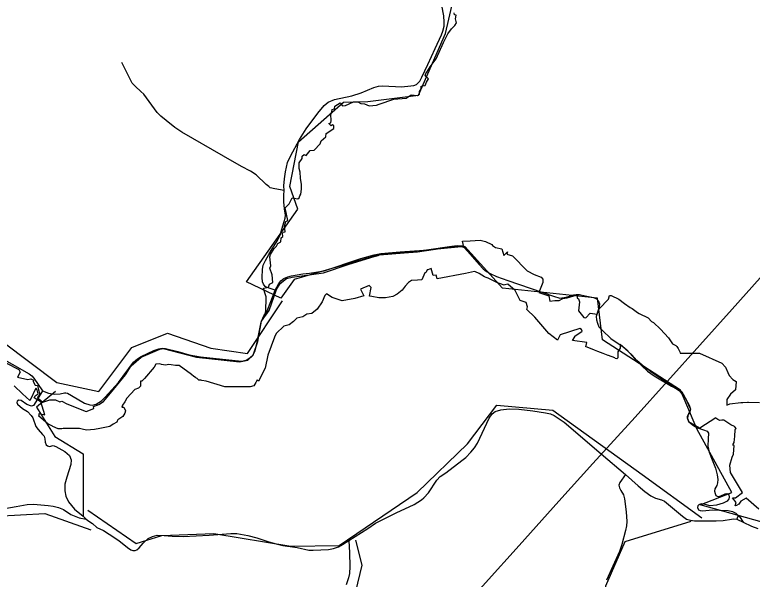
# Model space of a CAD drawing. Extents: x -789162 to -606354, y -1062736 to -945481.
# Drawn here: x -692129 to -688232, y -990141 to -987160 of the extents above; entities that cross this region are included whole.
import ezdxf

# ---------------------------------------------------------------- set-up
doc = ezdxf.new("R2010")
doc.units = 0
for name, color, linetype in [('_SIRSI VZTAHY_CYKLOTRASY MISTNI S', 7, 'Continuous'), ('_SIRSI VZTAHY_ELEKTRICKE VEDENI VN 220 kV S', 7, 'Continuous'), ('_SIRSI VZTAHY_ELEKTRICKE VEDENI VN 400 kV S', 7, 'Continuous'), ('_SIRSI VZTAHY_SILNICE III TRIDY_STAV', 7, 'Continuous'), ('_SIRSI VZTAHY_USES_RBC_S', 7, 'Continuous'), ('_SIRSI VZTAHY_USES_RBK_S', 7, 'Continuous')]:
    doc.layers.add(name, color=color, linetype=linetype)

msp = doc.modelspace()

# ---------------------------------------------------------------- linework, layer by layer
at = {"layer": '_SIRSI VZTAHY_CYKLOTRASY MISTNI S'}
for points in [[(-687908.1, -989915.8), (-688506.5, -989748.1), (-688338.9, -989683.1), (-688523.6, -989347.2), (-688611.3, -989142.6), (-689022.8, -988876.9), (-689049.4, -988656.3), (-689551.1, -988602.6), (-689750.3, -988382.6), (-690204.4, -988427.8), (-690653.1, -988558), (-690722.2, -988656.3), (-690904.7, -988570.2), (-690633.6, -988186), (-690674.6, -988066.3), (-690630.2, -987830.2), (-690390.8, -987621.4), (-690262.3, -987617.6), (-689995.6, -987583.3), (-689852, -987258.3), (-689766.5, -986885.3)], [(-692891.6, -986956.5), (-692984, -987196), (-692866.8, -987439), (-692579.6, -987786.3), (-692555.6, -987522.8), (-692441.9, -987534.8), (-692418, -987738.4), (-692489.8, -987942), (-692639.4, -988133.6), (-692687.3, -988331.3), (-692454.6, -988646.9), (-692406.7, -988842), (-692191.2, -988886.5), (-691907.4, -989102.1), (-691685.1, -989150), (-691510.7, -988917.3), (-691322.6, -988842), (-691093.5, -988920.7), (-690898.6, -988948.1), (-690714.2, -988669.6)], [(-691914.2, -989150), (-692013.4, -989232.1), (-691917.7, -989386.1), (-691767.2, -989478.5), (-691767.2, -989810.4)], [(-691743.2, -989776.2), (-691486.8, -989952.8), (-691352.3, -989909.8), (-691076.3, -989899.1), (-690669.9, -989965.6), (-690415, -989963), (-690002.6, -989682.5), (-689735.9, -989425.9), (-689580.6, -989221), (-689285.9, -989247.6), (-688812.5, -989586.7), (-688497.9, -989816)], [(-695013.4, -990571.1), (-694842.4, -990434.3), (-694618.9, -990459.2), (-694418.3, -990468.5), (-694165.3, -990533.5), (-693898.5, -990892.8), (-693850.7, -991019.4), (-693498.4, -991313.7), (-693303.5, -991135.8), (-693135.9, -990862), (-692982, -990389.8), (-692817.9, -990150.2), (-692821.3, -990020.2), (-692575.1, -989982.6), (-692424.6, -989866.2), (-692229.7, -989808), (-691969.8, -989794.4), (-691727, -989879.9)], [(-688556.1, -989836.5), (-688904.9, -989942.6), (-689006.9, -990177.5), (-688990.4, -990418.2), (-688877.5, -990794.6), (-688784.4, -990982.2), (-688712.6, -991485.2), (-688781.8, -992007.3), (-688812.6, -992131.8), (-688714.4, -992378.9), (-688830.5, -992822.1), (-689079.5, -993178.6), (-688841.2, -993325.5), (-688500.5, -993378.6), (-688063.6, -993516.3), (-687698.6, -993702), (-687435.2, -993863.7)], [(-690328.7, -989935.1), (-690294.5, -990065.6), (-690328.7, -990205.9), (-690445, -990366.7), (-690369.7, -990671.3), (-690513.4, -991081.9), (-690421, -991170.9), (-690224.4, -991898), (-689920, -992353.2), (-689776.4, -992763.8), (-689824.3, -992912.7), (-689755.9, -993029), (-689444.7, -993251.4)]]:
    msp.add_lwpolyline(points, dxfattribs=at)
at = {"layer": '_SIRSI VZTAHY_ELEKTRICKE VEDENI VN 220 kV S'}
msp.add_lwpolyline([(-692378.1, -991470.8), (-692058, -991376.6), (-691673.2, -991263.2), (-691295.9, -991152.2), (-690934.4, -991045.8), (-690570, -990938.6), (-690261.7, -990848), (-690060, -990623.9), (-689860.5, -990402.5), (-689642, -990159.9), (-689463.5, -989961.8), (-689253.7, -989728.9), (-689074, -989529.5), (-688851, -989285.2), (-688337.6, -988715.1), (-688072.3, -988417.2), (-687840.3, -988159.7), (-687642.6, -987940.2), (-687479.4, -987759), (-687300.5, -987560.5), (-687032.7, -987263.2), (-686751.1, -986950.6)], dxfattribs=at)
at = {"layer": '_SIRSI VZTAHY_ELEKTRICKE VEDENI VN 400 kV S'}
msp.add_lwpolyline([(-692378.1, -991470.8), (-692058, -991376.6), (-691673.2, -991263.2), (-691295.9, -991152.2), (-690934.4, -991045.8), (-690570, -990938.6), (-690261.7, -990848), (-690060, -990623.9), (-689860.5, -990402.5), (-689642, -990159.9), (-689463.5, -989961.8), (-689253.7, -989728.9), (-689074, -989529.5), (-688851, -989285.2), (-688337.6, -988715.1), (-688072.3, -988417.2), (-687840.3, -988159.7), (-687642.6, -987940.2), (-687479.4, -987759), (-687300.5, -987560.5), (-687032.7, -987263.2), (-686751.1, -986950.6)], dxfattribs=at)
at = {"layer": '_SIRSI VZTAHY_SILNICE III TRIDY_STAV'}
for points in [[(-690704.6, -988088), (-690706.7, -988062.5), (-690703.7, -988026.4), (-690698.3, -987988.8), (-690687.2, -987939.4), (-690671.5, -987905.6), (-690624.4, -987818.5), (-690588.6, -987761.2), (-690527.8, -987679.6), (-690493.4, -987639.2), (-690472.4, -987621), (-690438.4, -987607.9), (-690347.4, -987587.1), (-690298.8, -987571.6), (-690230.8, -987544.4), (-690206, -987536.7), (-690187, -987534.8), (-690117.6, -987538.9), (-690086.7, -987540.2), (-690051.4, -987537), (-690019.4, -987532.3), (-690006.7, -987527.5), (-689998.7, -987521.5), (-689987.9, -987509.4), (-689977.1, -987489.7), (-689945.8, -987421.8), (-689907.2, -987338.4), (-689874.3, -987266.2), (-689866.3, -987245.6), (-689859.1, -987220.1), (-689859.7, -987198.9), (-689861.6, -987165.8), (-689871.6, -987110)], [(-690704.6, -988088), (-690754.4, -988079.6), (-690778.5, -988072.8), (-690786.8, -988066.9), (-690800.5, -988055.8), (-690853.2, -988004.1), (-690882.6, -987985.7), (-690930.5, -987961.7), (-691025.5, -987906.6), (-691246.6, -987780.4), (-691282.7, -987755.2), (-691329.7, -987718.8), (-691357, -987695.8), (-691375.6, -987676.3), (-691419.5, -987617.4), (-691447.5, -987579.6), (-691462.4, -987565), (-691491.2, -987538.2), (-691507.8, -987521.5), (-691538.9, -987461.1), (-691562.6, -987412.2)], [(-690752.9, -988614.6), (-690774.8, -988607.8), (-690795.5, -988600.4), (-690806, -988594.8), (-690814.2, -988582.7), (-690819.5, -988570.7), (-690820.9, -988546.5), (-690819, -988504.3), (-690815.9, -988481.8), (-690804.7, -988456.7), (-690785.5, -988426.2), (-690768.2, -988396.4), (-690742.2, -988355.7), (-690724.9, -988318.2), (-690717.1, -988291.3), (-690704.7, -988252.2), (-690700.6, -988233.5), (-690698.2, -988217.5), (-690703.9, -988184.7), (-690706.1, -988147.9), (-690706.2, -988112.4), (-690704.6, -988088)], [(-690752.9, -988614.6), (-690734.2, -988578.4), (-690722.5, -988564.8), (-690706.4, -988552.9), (-690686.6, -988543.3), (-690666.6, -988537.7), (-690607.1, -988528.1), (-690571.4, -988523.4), (-690493.3, -988511.6), (-690299.9, -988447.2), (-690230.1, -988426.6), (-690194.4, -988420), (-690092.3, -988411.5), (-689965, -988402.4), (-689818.9, -988381.3), (-689791.2, -988378.8), (-689770.8, -988381.7), (-689753.5, -988389.4), (-689735.9, -988408), (-689674.2, -988477.6), (-689653.8, -988500.5), (-689635.1, -988514.8), (-689613.2, -988527.9), (-689583.8, -988542), (-689522.8, -988562.4), (-689282.2, -988646.2), (-689247.9, -988655.5), (-689215.7, -988651.7), (-689174.8, -988639.1), (-689161.4, -988637.6), (-689144.2, -988637.7), (-689114.7, -988643.4), (-689070.9, -988652.6), (-689054.7, -988660.5), (-689046.1, -988669.1), (-689039.5, -988685.5), (-689040.8, -988701.6), (-689048.1, -988724.7), (-689056.1, -988752.9), (-689054.1, -988770.5), (-689049.9, -988789.1), (-689042.2, -988807.4), (-689023.4, -988827.6), (-688979.6, -988868.7), (-688913.6, -988913.4), (-688895.1, -988929.2), (-688864.7, -988963), (-688846.6, -988983.1), (-688784.3, -989042.4), (-688750.1, -989067), (-688657.5, -989120.9), (-688631.8, -989135.6), (-688617.5, -989143.7), (-688584.1, -989186.9), (-688565.7, -989221.5), (-688558.1, -989241.7), (-688560.8, -989255.9), (-688572.7, -989276.3), (-688573.9, -989292.4), (-688566.6, -989309.7), (-688542.1, -989329.3), (-688521.3, -989341.2), (-688504.7, -989346.4), (-688489.9, -989351), (-688470.5, -989358.7), (-688462.9, -989369.5), (-688464.4, -989399.4), (-688467.1, -989438.1), (-688458.4, -989470), (-688442.5, -989510.8), (-688426.2, -989553.4), (-688416.2, -989589), (-688413.6, -989613.8), (-688414.9, -989632.3), (-688419, -989646.3), (-688429.4, -989662.7), (-688431.1, -989676.2), (-688427.9, -989688.3), (-688423.2, -989698.1), (-688416.5, -989701.9), (-688411.1, -989703.2), (-688398.3, -989701.1), (-688375.4, -989689.1), (-688365.2, -989688.1), (-688355.3, -989693.4), (-688352.8, -989708.4), (-688354.4, -989716.3), (-688364.1, -989728.4), (-688385.2, -989738.5), (-688420.6, -989749.9), (-688453.6, -989753), (-688486.7, -989744.1), (-688501.7, -989742.6), (-688514.6, -989748), (-688518.7, -989752.7), (-688520.6, -989762.2), (-688515.5, -989773.4), (-688506.4, -989778.1), (-688495.6, -989778.7), (-688439.7, -989774.4), (-688404.8, -989775.3), (-688358.4, -989778.4), (-688335.5, -989782.9), (-688319, -989791.8), (-688306.7, -989803.6)], [(-691981.6, -989146.1), (-691950.4, -989157.3), (-691919.5, -989163.4), (-691888.7, -989161.6), (-691866.6, -989157), (-691858.9, -989156.2), (-691850.4, -989158.4), (-691829.7, -989170.2), (-691760.3, -989211), (-691733, -989220.3), (-691717.3, -989221.3), (-691699.2, -989215.9), (-691670.9, -989199.2), (-691650.7, -989179.3), (-691580.8, -989101.2), (-691501.3, -988994.4), (-691480.2, -988976.8), (-691461.1, -988965.2), (-691393.8, -988933.3), (-691366.8, -988924.4), (-691349.4, -988920.9), (-691331.6, -988921.6), (-691266.4, -988938.3), (-691206.5, -988954.9), (-691147.7, -988967), (-690931.1, -988989), (-690906.1, -988983.2), (-690885.7, -988970.5), (-690871.2, -988956.5), (-690858.4, -988934.4), (-690848, -988889.1), (-690826.2, -988783.9), (-690813.1, -988749.6), (-690795.1, -988723.5), (-690775.2, -988673.2), (-690752.9, -988614.6)], [(-692475.6, -988863.1), (-692443.2, -988865.1), (-692413.3, -988874), (-692379.1, -988886.9), (-692349.3, -988900.6), (-692288.2, -988926.3), (-692234.8, -988954.5), (-692053.2, -989055.9), (-692039, -989066), (-692027.6, -989078.5), (-691981.6, -989146.1)], [(-691981.6, -989146.1), (-692006.7, -989186.8), (-692018.2, -989203.8), (-692029.8, -989222.4), (-692041.2, -989225.8), (-692065.5, -989217), (-692095.6, -989197.4), (-692107.8, -989194.3), (-692115.9, -989199.4), (-692118.7, -989206.8), (-692115.3, -989215.7), (-692087.9, -989238.3), (-692061.8, -989255.5), (-692042.5, -989275.2), (-692032.9, -989288.8), (-692017.7, -989334.2), (-692006, -989350.7), (-691982.1, -989375.8), (-691972.9, -989384.4), (-691969.4, -989399.9), (-691967.5, -989416.1), (-691962.5, -989430.1), (-691955.8, -989436.5), (-691946, -989439.9), (-691925.6, -989434.6), (-691911.3, -989439.6), (-691864.7, -989465.9), (-691840.3, -989487.4), (-691830.5, -989510.9), (-691833, -989534.4), (-691854.3, -989601.2), (-691864.5, -989638.8), (-691864, -989674.3), (-691858.4, -989702.3), (-691844.4, -989731.6), (-691813.6, -989770.4), (-691768, -989807.4), (-691752.4, -989824.1)], [(-690363.1, -989936.5), (-690263.4, -989872.2), (-690222, -989844.9), (-690113, -989790.7), (-690018.6, -989745.4), (-689979.9, -989721.8), (-689967.6, -989711.3), (-689942.3, -989683.6), (-689897.7, -989617), (-689881.4, -989597.3), (-689850.6, -989578.1), (-689766.2, -989513.9), (-689745, -989497.1), (-689718.6, -989470.4), (-689698.9, -989445.9), (-689683.8, -989422.4), (-689621.5, -989290.7), (-689605.4, -989267.5), (-689589.8, -989254.7), (-689560.8, -989246.2), (-689516.8, -989241.1), (-689464.2, -989241.9), (-689390.7, -989250.6), (-689323.5, -989261.2), (-689297, -989267.5), (-689278.9, -989276.4), (-689225.4, -989310.9), (-689029.1, -989477.6), (-688900.5, -989586.8)], [(-688900.5, -989586.8), (-688930.6, -989630.4), (-688936.4, -989643.8), (-688933.9, -989657.9), (-688925.9, -989672.3), (-688911.3, -989694.2), (-688906.2, -989716.4), (-688898.2, -989785.4), (-688894.8, -989835.5), (-688896.7, -989858), (-688901.1, -989884.1), (-688920.2, -989957.1), (-688933.8, -989994.9), (-688968.7, -990071.1), (-689001, -990145.9)], [(-688900.5, -989586.8), (-688834.4, -989646.9), (-688798.5, -989677), (-688768, -989700.8), (-688743.5, -989712.3), (-688710.6, -989721.5), (-688694.7, -989729.1), (-688653.7, -989763.7), (-688600.2, -989808.4), (-688579.8, -989822.8), (-688558.2, -989828.8), (-688537.5, -989831.7), (-688459.2, -989831.9), (-688422.6, -989832), (-688385.6, -989831.2), (-688340.8, -989823.4), (-688328.1, -989822.2), (-688313.5, -989823.9)], [(-692180.6, -989767.6), (-692121.3, -989756.2), (-692064.2, -989745.8), (-692030.3, -989744.9), (-691953.2, -989752), (-691925.6, -989754.4), (-691897.5, -989761.2), (-691871.6, -989772.4), (-691832, -989799.3), (-691789.3, -989816.6), (-691752.4, -989824.1)], [(-688306.7, -989803.6), (-688313.5, -989823.9)], [(-688306.7, -989803.6), (-688298.7, -989809.8), (-688279.3, -989838.8)], [(-691752.4, -989824.1), (-691736.7, -989833.3), (-691718.9, -989847.2), (-691694.4, -989866.9), (-691660.5, -989883.1), (-691629.9, -989902), (-691579.7, -989937), (-691533.1, -989973), (-691514.7, -989986), (-691504.3, -989988.8), (-691493.5, -989989.8), (-691483, -989986), (-691471.2, -989975.5), (-691451.2, -989950.1), (-691423.3, -989925.9), (-691401.4, -989914.7), (-691376.1, -989908.1), (-691340.1, -989909.1), (-691296.6, -989913.3), (-691239.8, -989915.7), (-691101.8, -989907.6), (-690987.6, -989900), (-690955.8, -989899), (-690896.9, -989909.7), (-690849.6, -989922.2), (-690785.4, -989942.8), (-690747, -989954.2), (-690712.4, -989962.2), (-690636.8, -989973.6), (-690575.7, -989986.4), (-690552.7, -989987.2), (-690470.5, -989983.4), (-690444.3, -989978.8), (-690418.7, -989969.2), (-690397.4, -989956.8), (-690363.1, -989936.5)], [(-688313.5, -989823.9), (-688279.3, -989838.8)], [(-688279.3, -989838.8), (-688235.4, -989860.2), (-688201.9, -989873.6)], [(-690363.1, -989936.5), (-690360, -990000.6), (-690358.4, -990074.1), (-690359.7, -990110.7), (-690364.4, -990133.9), (-690378.1, -990170.9)]]:
    msp.add_lwpolyline(points, dxfattribs=at)
at = {"layer": '_SIRSI VZTAHY_USES_RBC_S'}
for points in [[(-692239.3, -988966.2), (-692108.1, -989033.6), (-692100.9, -989047.1), (-692114.4, -989074.2), (-692059.2, -989086.7), (-692043.6, -989081.5), (-692030.1, -989089.8), (-692031.1, -989097.1), (-692020.7, -989115.9), (-692009.2, -989117.9), (-692003, -989140.8), (-691998.5, -989157.3), (-691996.8, -989163.8), (-692008.2, -989181.4), (-692000.9, -989187.7), (-691980.1, -989206.4), (-691943.7, -989192.9), (-691914.5, -989192.9), (-691891.6, -989204.4), (-691880.1, -989200.2), (-691854.1, -989214.8), (-691752.1, -989255.4), (-691711.5, -989239.8), (-691713.4, -989228.2), (-691685.2, -989217.9), (-691659.3, -989201.2), (-691622.9, -989158.6), (-691542.9, -989061.9), (-691513.4, -989014.2), (-691461.5, -988967.6), (-691362.9, -988926), (-691344.2, -988922.9), (-691168.6, -988968.6), (-690941.8, -988992.4), (-690897.2, -988983.1), (-690869.9, -988957.3), (-690845.1, -988884.9), (-690824.4, -988778.4), (-690803.4, -988748.6), (-690801.9, -988746.4), (-690783.7, -988720.6), (-690745.5, -988610.1), (-690726.9, -988579.1), (-690692.9, -988552.2), (-690662.5, -988546.1), (-690497.6, -988522.4), (-690367.7, -988478.1), (-690229.6, -988436.9), (-690209.2, -988430.4), (-690201.7, -988428), (-690070.8, -988417.3), (-690000, -988410.9), (-689787.8, -988379.2), (-689758.3, -988378.1), (-689762.9, -988354.4), (-689723, -988353.7), (-689668.6, -988349.3), (-689640.9, -988357.6), (-689607.9, -988372.6), (-689603.5, -988378.9), (-689588.9, -988387.9), (-689555, -988395.6), (-689545.2, -988430.6), (-689525.5, -988410.9), (-689528.8, -988424), (-689499.2, -988432.8), (-689421.7, -988512.6), (-689384.5, -988531.1), (-689346.2, -988545.3), (-689339, -988556.2), (-689337.9, -988573.8), (-689359.8, -988626.3), (-689306.1, -988643.8), (-689301.8, -988672.2), (-689274.4, -988669), (-689251.4, -988669), (-689231.7, -988658.1), (-689209.8, -988654.8), (-689157.2, -988639.4), (-689157.2, -988655.9), (-689149.6, -988660.2), (-689144.1, -988675.6), (-689149.6, -988722.6), (-689122.2, -988758.8), (-689110.2, -988760.9), (-689088.3, -988734.7), (-689051.1, -988741.2), (-689040.2, -988712.1), (-688991.2, -988661.1), (-688985.1, -988642.1), (-688977.1, -988642.6), (-688936.9, -988661.1), (-688907.5, -988684.4), (-688877.1, -988706.1), (-688865.4, -988710.1), (-688838.6, -988731.4), (-688828.9, -988736.9), (-688782.1, -988759.6), (-688763.8, -988779.8), (-688753.1, -988784.9), (-688717.1, -988819.4), (-688674.2, -988865.4), (-688652.2, -988896.9), (-688635.1, -988905.8), (-688630.1, -988911.4), (-688623.1, -988922.2), (-688619.8, -988928.6), (-688614.3, -988939.2), (-688613.3, -988947.4), (-688510.1, -988946.2), (-688391.4, -989000.1), (-688372.8, -989019.9), (-688360.7, -989049.5), (-688353.5, -989064.8), (-688333.7, -989085.7), (-688317.2, -989095.6), (-688320.5, -989139.6), (-688345.8, -989163.8), (-688366.7, -989191.3), (-688366.7, -989221), (-688349.6, -989214), (-688291.8, -989207), (-688281.9, -989206.9), (-688256.7, -989205.2), (-688253.4, -989205.1), (-688251.8, -989205), (-688193.9, -989208)], [(-688196.2, -989769.9), (-688263.4, -989713.4), (-688292.3, -989728.6), (-688302.9, -989744.8), (-688314.2, -989750.5), (-688321.3, -989752.6), (-688317.1, -989736.3), (-688335.5, -989710.1), (-688319.2, -989711.6), (-688282.4, -989683.2), (-688346.8, -989577.8), (-688349.6, -989538.4), (-688338.2, -989496.5), (-688331.1, -989480.2), (-688326.2, -989434.8), (-688334.7, -989433.4), (-688333.2, -989427.8), (-688326.9, -989419.2), (-688325.2, -989400.4), (-688323.9, -989386.9), (-688322.5, -989349.2), (-688316.1, -989344.2), (-688323.1, -989336.4), (-688324, -989335.4), (-688325.5, -989333.6), (-688344.8, -989325.9), (-688381.9, -989300.3), (-688392.9, -989299.9), (-688403.4, -989301.6), (-688413.9, -989296.8), (-688419.1, -989292.7), (-688424.4, -989288.6), (-688508.6, -989342.8), (-688566, -989309.7), (-688572.9, -989290.2), (-688573.4, -989279.8), (-688570.5, -989272), (-688567.1, -989266.1), (-688560.2, -989255.8), (-688557.2, -989240.2), (-688575.6, -989202.1), (-688580.7, -989191.6), (-688595.4, -989164.7), (-688600.7, -989155), (-688612.3, -989142.2), (-688700.2, -989088.8), (-688756.8, -989051.8), (-688801.1, -989020.2), (-688841.6, -988986.1), (-688867.4, -988956.4), (-688902.4, -988923.2), (-688929.7, -988901.8), (-688929.1, -988920.5), (-688941.7, -988940.3), (-688942.6, -988971.8), (-688945.6, -988975.1), (-688947, -988977.1), (-688956.7, -988974.2), (-688958.1, -988970.8), (-688991.8, -988958.4), (-688992.1, -988958.3), (-689019.6, -988948.1), (-689047.1, -988937.6), (-689065.9, -988930.4), (-689104.4, -988915.6), (-689110.8, -988913.2), (-689105.9, -988891.2), (-689181.9, -988880.1), (-689169.9, -988861.1), (-689169.2, -988856.6), (-689130.2, -988830.4), (-689134.1, -988822.1), (-689143.4, -988816.9), (-689246.7, -988849.4), (-689260.4, -988878.3), (-689306.6, -988842.4), (-689316.3, -988829.8), (-689380.1, -988756.8), (-689422.4, -988715.6), (-689419.6, -988701.8), (-689427.1, -988679.5), (-689457.9, -988668.4), (-689485.1, -988615.8), (-689522.8, -988583.1), (-689538.4, -988586.4), (-689543.4, -988587.5), (-689581.1, -988573.5), (-689616.1, -988555.2), (-689627.2, -988551.4), (-689637.4, -988547.9), (-689647.3, -988544.4), (-689674.2, -988525.9), (-689694.2, -988517.8), (-689698.9, -988514.9), (-689714.4, -988518.5), (-689746.8, -988526.1), (-689896.2, -988554.6), (-689901.8, -988534.8), (-689917.2, -988536.6), (-689927.8, -988500), (-689945.1, -988506), (-689949.2, -988507.4), (-689952.5, -988515.4), (-689954.1, -988519.2), (-689961.6, -988522.9), (-689978.4, -988560.2), (-690000, -988561.4), (-690031.9, -988563.6), (-690047.8, -988573.2), (-690065.8, -988592.2), (-690081.2, -988614.4), (-690107.8, -988635.5), (-690131.6, -988647.9), (-690170, -988654.2), (-690204.1, -988654.8), (-690241.5, -988647.7), (-690254.8, -988646.2), (-690246.1, -988600.3), (-690256.1, -988589.2), (-690302.1, -988608.2), (-690284, -988644.4), (-690330.9, -988657.8), (-690398.8, -988669.7), (-690452.3, -988652.6), (-690480.8, -988633.1), (-690490, -988642.8), (-690503.6, -988675.4), (-690530.2, -988714.6), (-690558.5, -988737.9), (-690585.7, -988740.4), (-690607.4, -988755.1), (-690637.9, -988761.6), (-690655.4, -988779.6), (-690678.2, -988796.5), (-690707.3, -988805), (-690747.3, -988843.4), (-690755.6, -988862.8), (-690791.1, -988957.7), (-690805.7, -989025.7), (-690841.2, -989093.8), (-690847.9, -989087.9), (-690855, -989101.6), (-690865.4, -989118.5), (-690885.2, -989125.2), (-690973.2, -989125.2), (-691019.2, -989124.4), (-691118.1, -989094.8), (-691140.1, -989090.3), (-691145.2, -989090.2), (-691150.7, -989090), (-691156.6, -989089.8), (-691165.2, -989080.2), (-691171.3, -989076.9), (-691174.1, -989074.9), (-691182.3, -989069.2), (-691195.5, -989059.2), (-691259.9, -989011.4), (-691279.1, -989011.2), (-691302.8, -989008.4), (-691315.4, -989006.2), (-691332, -989009.5), (-691352.9, -989006.2), (-691362, -989003.8), (-691383.2, -989004.8), (-691391.5, -989020.8), (-691443.8, -989080.3), (-691456.7, -989093.8), (-691463.8, -989094.3), (-691465.3, -989121.2), (-691475.1, -989132), (-691493.7, -989139.2), (-691537.1, -989184.2), (-691546.8, -989203.3), (-691560.1, -989221.4), (-691562.7, -989232.2), (-691553.4, -989232.2), (-691543.6, -989250.8), (-691547.2, -989263.7), (-691557.6, -989280.7), (-691584.2, -989298.1), (-691584.4, -989298.2), (-691587.5, -989305.7), (-691589.4, -989310.4), (-691609.4, -989321), (-691626.6, -989334.3), (-691679.4, -989344.5), (-691707, -989349.8), (-691749.1, -989352.9), (-691772.2, -989348.1), (-691786, -989345.1), (-691791.4, -989344), (-691795.6, -989344.1), (-691844.1, -989345), (-691872.9, -989345.5), (-691880.2, -989345.7), (-691900.4, -989346.9), (-691927.2, -989333.7), (-691928.9, -989332.9), (-691954.6, -989320.1), (-692000.9, -989279.4), (-692000.7, -989273.9), (-692000.2, -989265), (-691969.7, -989272.2), (-691991.8, -989204), (-692006.4, -989194.8), (-692026.1, -989182.4), (-692021, -989172.2), (-692006.1, -989161.4), (-692009.8, -989140.4), (-692016, -989132.8), (-692016.9, -989131.6), (-692047.3, -989194.3), (-692048.8, -989197.3), (-692088.2, -989162.4), (-692131.8, -989119.3)]]:
    msp.add_lwpolyline(points, dxfattribs=at)
at = {"layer": '_SIRSI VZTAHY_USES_RBK_S'}
msp.add_lwpolyline([(-690803.4, -988748.6), (-690800.6, -988668.2), (-690799.9, -988649.3), (-690806.7, -988628.9), (-690815.2, -988604.1), (-690788.8, -988598.9), (-690781.9, -988581.8), (-690764.8, -988574.1), (-690768.1, -988532.6), (-690781.3, -988497.3), (-690776.4, -988485.1), (-690780.9, -988438.1), (-690776.6, -988425.8), (-690757.6, -988394.1), (-690746, -988381.6), (-690739.5, -988368.3), (-690722.4, -988358.1), (-690721.8, -988338.4), (-690713.1, -988330.4), (-690714.8, -988314.3), (-690710.2, -988306.9), (-690699.1, -988305.8), (-690703.3, -988275.3), (-690696.3, -988251.6), (-690686.6, -988246.8), (-690699.3, -988179.2), (-690678.9, -988157.8), (-690662.9, -988127.1), (-690632.6, -988131.1), (-690626.3, -988126.4), (-690621.6, -988116.1), (-690617.4, -988106.9), (-690613.9, -988081.2), (-690613.9, -988055.5), (-690619.2, -988022.8), (-690621.5, -987991.3), (-690625.8, -987970.9), (-690626.3, -987954.4), (-690626.3, -987940.9), (-690609.9, -987918.5), (-690609.9, -987906.8), (-690600.4, -987896.9), (-690589.1, -987902.5), (-690568.4, -987876.6), (-690545.9, -987874.8), (-690514.4, -987842), (-690510, -987825.2), (-690484.9, -987804.5), (-690482.7, -987786.3), (-690442.9, -987760.3), (-690442.4, -987744.7), (-690449.3, -987740.6), (-690457.6, -987746.3), (-690469.3, -987734.5), (-690458.4, -987729.8), (-690457.6, -987717.2), (-690459.3, -987686.4), (-690454.1, -987670.3), (-690451.5, -987659.5), (-690439.3, -987656.4), (-690438, -987642.7), (-690409.7, -987625.4), (-690396.3, -987639.7), (-690381.5, -987639.2), (-690338.5, -987619.7), (-690315.9, -987619.7), (-690299.9, -987628), (-690280.3, -987629.7), (-690255.4, -987640.8), (-690218, -987637.8), (-690203.2, -987632.1), (-690124.9, -987604.7), (-690059.9, -987599.6), (-690034.2, -987582.6), (-690000, -987585.3), (-689989.4, -987578.6), (-689990.1, -987564.3), (-689981.9, -987551.4), (-689981.2, -987537.1), (-689973.1, -987535.7), (-689959.4, -987533), (-689953.3, -987515.3), (-689942.4, -987497.6), (-689959.4, -987481.9), (-689956.5, -987470.4), (-689951.7, -987463.1), (-689933.3, -987434.9), (-689901.1, -987392.4), (-689862.6, -987306.7), (-689840.6, -987260.1), (-689821.6, -987234.2), (-689802.7, -987216.4), (-689794, -987202), (-689799.6, -987180.4), (-689795.8, -987161.1), (-689805.6, -987160), (-689806.7, -987148.7)], dxfattribs=at)

doc.saveas('drawing.dxf')
